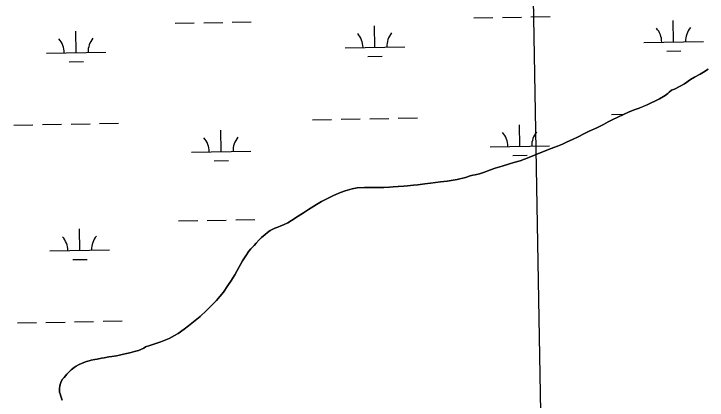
# Model space of a CAD drawing. Extents: x 3914892 to 3953151, y 242587 to 268572.
# Drawn here: x 3944585 to 3945750, y 263759 to 264408 of the extents above; entities that cross this region are included whole.
import ezdxf

# ---------------------------------------------------------------- set-up
doc = ezdxf.new("R2010")
doc.units = 0
for name, color, linetype in [('V-GRID-MAJR', 7, 'Continuous'), ('V-TOPO-SHOR', 7, 'Continuous'), ('V-WETL-SWMP', 7, 'Continuous')]:
    doc.layers.add(name, color=color, linetype=linetype)

msp = doc.modelspace()

# ---------------------------------------------------------------- linework, layer by layer
at = {"layer": 'V-GRID-MAJR'}
msp.add_spline([(3945747.7320000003, 248496.181), (3945637.58, 254554.14), (3945527.394, 260614.022), (3945417.207, 266673.895), (3945417.1720000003, 266675.828)], degree=3, dxfattribs=at)
at = {"layer": 'V-TOPO-SHOR'}
for points in [[(3945000.99, 264032.081), (3945007.075, 264037.528), (3945011.241, 264040.91000000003), (3945015.722, 264044.147), (3945023.4080000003, 264047.815), (3945028.395, 264049.84500000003), (3945033.386, 264051.723), (3945038.219, 264053.748), (3945045.149, 264057.081), (3945051.304, 264060.689), (3945062.68, 264068.181), (3945071.523, 264073.733), (3945080.352, 264079.592), (3945093.404, 264087.454), (3945102.1040000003, 264092.693), (3945114.14, 264098.983), (3945121.968, 264102.962), (3945133.904, 264107.865), (3945141.6180000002, 264110.767), (3945153.6240000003, 264113.831), (3945161.844, 264115.52400000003), (3945173.944, 264116.137), (3945185.433, 264116.575), (3945192.806, 264116.395), (3945203.089, 264116.32300000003), (3945206.466, 264116.298), (3945216.272, 264116.67100000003), (3945222.082, 264117.2), (3945230.95, 264117.996), (3945240.133, 264118.652), (3945246.4080000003, 264119.045), (3945256.4990000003, 264120.04), (3945263.521, 264120.923), (3945275.58, 264122.606), (3945284.896, 264123.729), (3945301.858, 264125.6), (3945313.308, 264127.11), (3945329.627, 264129.723), (3945343.77, 264133.022), (3945351.491, 264135.773), (3945356.208, 264136.871), (3945359.861, 264137.624), (3945367.156, 264139.435), (3945374.136, 264141.542), (3945385.934, 264145.978), (3945393.8030000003, 264148.886), (3945405.649, 264152.1), (3945417.619, 264156.083), (3945425.057, 264158.207), (3945435.676, 264161.373), (3945442.785, 264164.097), (3945453.0640000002, 264168.17), (3945459.8710000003, 264170.73), (3945466.673, 264173.444), (3945473.622, 264176.315), (3945483.3000000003, 264180.059), (3945492.224, 264183.467), (3945498.1180000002, 264185.838), (3945506.887, 264189.24), (3945513.6720000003, 264192.414), (3945524.529, 264197.43), (3945531.914, 264200.93200000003), (3945543.501, 264206.896), (3945551.79, 264210.89400000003), (3945564.2970000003, 264216.892), (3945575.897, 264222.551), (3945583.571, 264226.52400000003), (3945591.2460000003, 264230.499), (3945598.779, 264234.161), (3945610.389, 264239.51), (3945617.475, 264242.848), (3945626.992, 264246.74), (3945635.309, 264249.971), (3945640.9020000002, 264252.179), (3945649.059, 264255.556), (3945654.489, 264258.065), (3945663.082, 264262.07300000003), (3945669.554, 264265.389), (3945679.0160000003, 264270.81200000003), (3945683.949, 264274.222), (3945686.001, 264276.753), (3945690.028, 264279.821), (3945694.865, 264281.695), (3945704.349, 264286.504), (3945711.546, 264290.919), (3945722.028, 264297.764), (3945728.465, 264301.99700000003), (3945737.785, 264307.107), (3945743.491, 264310.39400000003), (3945751.595, 264315.151)], [(3944666.0500000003, 263758.64), (3944665.008, 263761.851), (3944663.9, 263765.152), (3944662.829, 263769.13), (3944662.1, 263772.17100000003), (3944661.719, 263778.141), (3944662.311, 263782.765), (3944663.543, 263786.648), (3944664.789, 263790.224), (3944667.1010000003, 263793.994), (3944669.448, 263796.84500000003), (3944674.3000000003, 263802.402), (3944676.954, 263805.265), (3944681.545, 263809.582), (3944686.45, 263813.75800000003), (3944689.592, 263815.871), (3944693.794, 263818.333), (3944699.832, 263821.016), (3944706.951, 263823.434), (3944711.653, 263824.841), (3944715.149, 263825.741), (3944721.242, 263826.89400000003), (3944725.35, 263827.817), (3944732.199, 263829.304), (3944737.079, 263830.103), (3944744.8570000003, 263831.319), (3944749.895, 263831.971), (3944757.67, 263833.341), (3944762.384, 263834.44), (3944767.258, 263835.393), (3944774.5530000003, 263837.203), (3944779.722, 263838.475), (3944787.927, 263840.627), (3944794.302, 263842.403), (3944803.674, 263846.137), (3944806.504, 263848.391), (3944813.318, 263850.8), (3944816.812, 263851.699), (3944823.484, 263853.792), (3944832.272, 263856.737), (3944837.41, 263858.773), (3944845.863, 263862.469), (3944854.886, 263867.262), (3944861.19, 263871.03), (3944871.039, 263878.309), (3944878.35, 263883.803), (3944889.974, 263892.837), (3944897.867, 263899.12), (3944908.832, 263909.358), (3944915.636, 263916.061), (3944925.681, 263926.263), (3944931.4080000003, 263933.078), (3944937.269, 263940.359), (3944944.822, 263951.541), (3944949.4590000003, 263958.775), (3944956.1040000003, 263969.615), (3944960.133, 263976.672), (3944965.881, 263986.865), (3944969.326, 263993.132), (3944974.688, 264001.467), (3944979.9250000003, 264009.032), (3944983.443, 264013.309), (3944988.598, 264019.029), (3944991.981, 264022.838), (3944996.987, 264028.398), (3945000.99, 264032.081)]]:
    msp.add_lwpolyline(points, dxfattribs=at)
at = {"layer": 'V-WETL-SWMP'}
for p, q in [((3944952.050105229, 264394.3721020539), (3944984.044984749, 264394.9445393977)), ((3945357.893153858, 264401.6332551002), (3945389.888033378, 264402.20569244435)), ((3945405.8854731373, 264402.4919111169), (3945437.8803526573, 264403.0643484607)), ((3945453.8777924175, 264403.35056713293), (3945485.872671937, 264403.9230044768)), ((3945693.5141446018, 264361.20059741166), (3945692.87015259, 264397.19483687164)), ((3944856.0654666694, 264392.6547900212), (3944888.0603461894, 264393.22722736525)), ((3944904.0577859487, 264393.5134460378), (3944936.0526654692, 264394.0858833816)), ((3945191.6864574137, 264352.22213233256), (3945191.042465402, 264388.21637179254)), ((3944689.8587702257, 264343.2436672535), (3944689.2147782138, 264379.2379067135)), ((3945643.5221453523, 264360.3061640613), (3945743.5061438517, 264362.0950307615)), ((3945141.6944581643, 264351.32769898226), (3945241.678456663, 264353.1165656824)), ((3944639.866770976, 264342.34923390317), (3944739.850769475, 264344.13810060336)), ((3945179.9644176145, 264336.57893752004), (3945203.960577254, 264337.0082655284)), ((3945681.792104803, 264345.5574025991), (3945705.7882644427, 264345.9867306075)), ((3944678.136730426, 264327.60047244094), (3944702.1328900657, 264328.0298004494)), ((3945134.999783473, 264231.117704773), (3945166.9946629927, 264231.69014211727)), ((3945182.992102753, 264231.9763607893), (3945214.986982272, 264232.5487981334)), ((3945230.9844220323, 264232.8350168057), (3945262.979301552, 264233.40745414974)), ((3945588.835151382, 264239.2375138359), (3945610.637466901, 264239.62759061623)), ((3944585.1797770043, 264221.28058367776), (3944617.174656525, 264221.8530210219)), ((3944633.1720962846, 264222.1392396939), (3944665.1669758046, 264222.7116770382)), ((3944681.164415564, 264222.9978957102), (3944713.159295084, 264223.5703330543)), ((3944729.1567348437, 264223.8565517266), (3944761.151614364, 264224.42898907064)), ((3945087.007464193, 264230.25904875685), (3945119.002343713, 264230.8314861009)), ((3945435.1755951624, 264185.7381885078), (3945434.5316031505, 264221.73242796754)), ((3944933.3479079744, 264176.75972342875), (3944932.703915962, 264212.7539628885)), ((3945385.183595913, 264184.8437551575), (3945485.1675944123, 264186.63262185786)), ((3944883.3559087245, 264175.8652900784), (3944983.339907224, 264177.6541567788)), ((3944921.6258681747, 264161.11652861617), (3944945.622027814, 264161.5458566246)), ((3945423.4535553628, 264170.09499369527), (3945447.4497150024, 264170.5243217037)), ((3944862.0165789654, 264060.0330230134), (3944894.011458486, 264060.60546035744)), ((3944910.008898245, 264060.89167902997), (3944942.0037777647, 264061.4641163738)), ((3944958.0012175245, 264061.75033504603), (3944989.9960970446, 264062.3227723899)), ((3944695.809882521, 264010.62190024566), (3944695.1658905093, 264046.61613970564)), ((3944645.8178832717, 264009.72746689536), (3944745.801881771, 264011.5163335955)), ((3944684.087842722, 263994.97870543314), (3944708.084002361, 263995.4080334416)), ((3944591.1308893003, 263888.65881666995), (3944623.1257688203, 263889.231254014)), ((3944639.12320858, 263889.5174726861), (3944671.1180881, 263890.08991003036)), ((3944687.11552786, 263890.3761287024), (3944719.11040738, 263890.9485660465)), ((3944735.1078471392, 263891.2347847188), (3944767.1027266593, 263891.80722206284))]:
    msp.add_line(p, q, dxfattribs=at)
for points in [[(3945751.594, 264315.151), (3945743.49, 264310.393), (3945737.784, 264307.107), (3945728.465, 264301.99700000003), (3945722.028, 264297.763), (3945711.5470000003, 264290.92), (3945704.35, 264286.504), (3945694.866, 264281.694), (3945690.0270000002, 264279.822), (3945686.001, 264276.754), (3945683.949, 264274.221), (3945679.015, 264270.81200000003), (3945669.554, 264265.389), (3945663.082, 264262.074), (3945654.489, 264258.065), (3945649.06, 264255.55700000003), (3945640.903, 264252.179), (3945635.31, 264249.971), (3945626.9930000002, 264246.74), (3945617.475, 264242.849), (3945610.39, 264239.511), (3945598.778, 264234.16000000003), (3945591.2460000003, 264230.499), (3945583.571, 264226.52400000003), (3945575.897, 264222.55), (3945564.2970000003, 264216.893), (3945551.79, 264210.89400000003), (3945543.502, 264206.896), (3945531.914, 264200.93200000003), (3945524.529, 264197.43), (3945513.6720000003, 264192.414), (3945506.8880000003, 264189.241), (3945498.1180000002, 264185.839), (3945492.224, 264183.467), (3945483.3000000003, 264180.059), (3945473.622, 264176.316), (3945466.673, 264173.444), (3945459.872, 264170.73), (3945453.0640000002, 264168.17), (3945442.785, 264164.097), (3945435.677, 264161.37200000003), (3945425.057, 264158.206), (3945417.619, 264156.083), (3945405.649, 264152.099), (3945393.8030000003, 264148.887), (3945385.934, 264145.979), (3945374.1350000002, 264141.542), (3945367.157, 264139.435), (3945359.861, 264137.624), (3945356.207, 264136.871), (3945351.492, 264135.772), (3945343.771, 264133.023), (3945329.627, 264129.724), (3945313.308, 264127.109), (3945301.8570000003, 264125.6), (3945284.897, 264123.728), (3945275.58, 264122.607), (3945263.522, 264120.922), (3945256.498, 264120.041), (3945246.409, 264119.044), (3945240.133, 264118.652), (3945230.951, 264117.996), (3945222.082, 264117.199), (3945216.271, 264116.672), (3945206.466, 264116.299), (3945203.089, 264116.324), (3945192.806, 264116.39400000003), (3945185.434, 264116.574), (3945173.943, 264116.137), (3945161.845, 264115.52400000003), (3945153.623, 264113.831), (3945141.6180000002, 264110.767), (3945133.903, 264107.865), (3945121.968, 264102.962), (3945114.14, 264098.982), (3945102.1040000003, 264092.694), (3945093.404, 264087.454), (3945080.353, 264079.593), (3945071.523, 264073.733), (3945062.681, 264068.181), (3945051.304, 264060.69), (3945045.15, 264057.081), (3945038.219, 264053.749), (3945033.386, 264051.724), (3945028.394, 264049.846), (3945023.407, 264047.816), (3945015.721, 264044.148)], [(3945015.721, 264044.148), (3945011.241, 264040.909), (3945007.074, 264037.529), (3945000.99, 264032.081), (3944996.987, 264028.39900000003), (3944991.981, 264022.839), (3944988.597, 264019.028), (3944983.444, 264013.308), (3944979.924, 264009.032), (3944974.687, 264001.468), (3944969.327, 263993.132), (3944965.882, 263986.864), (3944960.132, 263976.672), (3944956.1040000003, 263969.614), (3944949.458, 263958.77400000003), (3944944.822, 263951.54), (3944937.268, 263940.359), (3944931.407, 263933.078), (3944925.682, 263926.263), (3944915.636, 263916.061), (3944908.833, 263909.358), (3944897.867, 263899.121), (3944889.974, 263892.838), (3944878.349, 263883.803), (3944871.039, 263878.309), (3944861.1890000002, 263871.03), (3944854.887, 263867.261), (3944845.863, 263862.469), (3944837.4110000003, 263858.772), (3944832.272, 263856.73600000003), (3944823.484, 263853.793), (3944816.812, 263851.699), (3944813.3170000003, 263850.799), (3944806.504, 263848.392), (3944803.674, 263846.136), (3944794.3030000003, 263842.404), (3944787.926, 263840.628), (3944779.722, 263838.475), (3944774.554, 263837.204), (3944767.258, 263835.393), (3944762.384, 263834.44), (3944757.669, 263833.341), (3944749.896, 263831.971), (3944744.8570000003, 263831.32), (3944737.078, 263830.103), (3944732.198, 263829.304), (3944725.35, 263827.817), (3944721.242, 263826.893), (3944715.148, 263825.741), (3944711.654, 263824.841), (3944706.95, 263823.435), (3944699.8310000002, 263821.016), (3944693.795, 263818.332), (3944689.592, 263815.871), (3944686.45, 263813.757), (3944681.546, 263809.581), (3944676.953, 263805.264), (3944674.3000000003, 263802.401), (3944669.448, 263796.846), (3944667.1010000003, 263793.995), (3944664.789, 263790.225), (3944663.544, 263786.64900000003), (3944662.311, 263782.766), (3944661.719, 263778.14), (3944662.099, 263772.17100000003), (3944662.829, 263769.13), (3944663.9, 263765.152), (3944665.007, 263761.851), (3944666.0500000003, 263758.64)]]:
    msp.add_lwpolyline(points, dxfattribs=at)
for centre, radius, start, end in [((3945638.271554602, 264360.6871021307), 35.24628790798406, 0.25317973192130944, 41.79683806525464), ((3945748.7397474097, 264362.66354710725), 35.24628790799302, 140.25317672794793, 181.79683506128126), ((3945136.443867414, 264351.7086370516), 35.24628790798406, 0.25317973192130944, 41.79683806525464), ((3945246.912060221, 264353.68508202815), 35.24628790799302, 140.25317672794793, 181.79683506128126), ((3944634.6161802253, 264342.73017197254), 35.24628790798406, 0.25317973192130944, 41.79683806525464), ((3944745.0843730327, 264344.7066169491), 35.24628790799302, 140.25317672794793, 181.79683506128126), ((3945379.933005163, 264185.2246932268), 35.24628790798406, 0.25317973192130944, 41.79683806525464), ((3945490.40119797, 264187.2011382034), 35.24628790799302, 140.25317672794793, 181.79683506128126), ((3944878.105317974, 264176.24622814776), 35.24628790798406, 0.25317973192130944, 41.79683806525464), ((3944988.5735107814, 264178.22267312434), 35.24628790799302, 140.25317672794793, 181.79683506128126), ((3944640.5672925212, 264010.1084049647), 35.24628790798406, 0.25317973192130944, 41.79683806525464), ((3944751.0354853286, 264012.08484994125), 35.24628790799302, 140.25317672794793, 181.79683506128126)]:
    msp.add_arc(centre, radius, start, end, dxfattribs=at)

doc.saveas('drawing.dxf')
